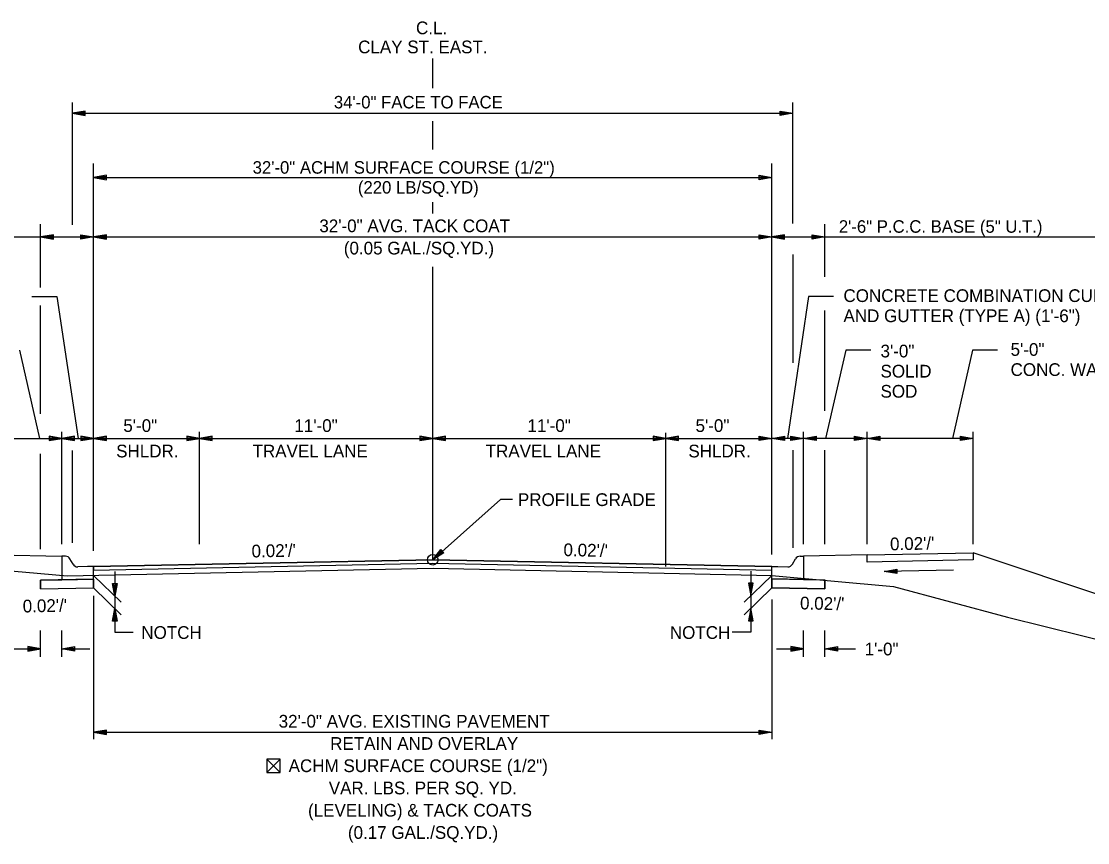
# Model space of a CAD drawing. Extents: x 1001270 to 1003428, y 1840152 to 1842912.
# Drawn here: x 1001333.6 to 1001383.9, y 1840436.3 to 1840475.1 of the extents above; entities that cross this region are included whole.
import ezdxf

# ---------------------------------------------------------------- set-up
doc = ezdxf.new("R2010")
doc.units = 0
for name, color, linetype in [('10', 7, 'Continuous'), ('19', 7, 'Continuous'), ('20', 7, 'Continuous'), ('8', 7, 'Continuous')]:
    doc.layers.add(name, color=color, linetype=linetype)

# ---------------------------------------------------------------- blocks, each defined once
blk = doc.blocks.new('TM')
at = {"layer": '8'}
for p, q in [((-120.309, 21.181), (-119.787, -20.829)), ((0, 0), (-120.309, 21.181)), ((-31.382, 2.945), (-120.176, 10.512)), ((-119.787, -20.829), (0, 0)), ((-119.911, -10.826), (-31.307, -3.057))]:
    blk.add_line(p, q, dxfattribs=at)

msp = doc.modelspace()

# ---------------------------------------------------------------- linework, layer by layer
at = {"layer": '10'}
for p, q in [((1001345.211, 1840440.25), (1001345.852, 1840439.608)), ((1001345.852, 1840440.25), (1001345.211, 1840439.608)), ((1001345.592, 1840439.608), (1001345.604, 1840439.608))]:
    msp.add_line(p, q, dxfattribs=at)
msp.add_lwpolyline([(1001345.604, 1840439.608), (1001345.852, 1840439.608), (1001345.852, 1840440.25), (1001345.211, 1840440.25), (1001345.211, 1840439.608), (1001345.592, 1840439.608)], dxfattribs=at)
at = {"layer": '19'}
for p, q in [((1001353.044, 1840471.909), (1001353.044, 1840473.301)), ((1001336.045, 1840465.464), (1001336.045, 1840471.222)), ((1001336.645, 1840470.824), (1001336.045, 1840470.719)), ((1001336.645, 1840470.614), (1001336.645, 1840470.824)), ((1001369.445, 1840470.614), (1001369.445, 1840470.824)), ((1001369.445, 1840470.824), (1001370.045, 1840470.719)), ((1001370.045, 1840465.517), (1001370.045, 1840471.222)), ((1001336.045, 1840470.719), (1001370.045, 1840470.719)), ((1001336.045, 1840470.719), (1001336.645, 1840470.614)), ((1001336.645, 1840470.769), (1001336.205, 1840470.734)), ((1001336.205, 1840470.704), (1001336.645, 1840470.664)), ((1001353.044, 1840469.009), (1001353.044, 1840470.35)), ((1001369.445, 1840470.769), (1001369.885, 1840470.734)), ((1001370.045, 1840470.719), (1001369.445, 1840470.614)), ((1001369.885, 1840470.704), (1001369.445, 1840470.664)), ((1001337.044, 1840450.078), (1001337.044, 1840468.344)), ((1001369.044, 1840449.896), (1001369.044, 1840468.344)), ((1001337.645, 1840467.797), (1001337.045, 1840467.692)), ((1001337.645, 1840467.587), (1001337.645, 1840467.797)), ((1001368.445, 1840467.587), (1001368.445, 1840467.797)), ((1001368.445, 1840467.797), (1001369.045, 1840467.692)), ((1001337.044, 1840467.692), (1001369.044, 1840467.692)), ((1001337.045, 1840467.692), (1001337.645, 1840467.587)), ((1001337.645, 1840467.742), (1001337.205, 1840467.707)), ((1001337.205, 1840467.677), (1001337.645, 1840467.637)), ((1001368.445, 1840467.742), (1001368.885, 1840467.707)), ((1001369.045, 1840467.692), (1001368.445, 1840467.587)), ((1001368.885, 1840467.677), (1001368.445, 1840467.637)), ((1001353.044, 1840465.985), (1001353.044, 1840466.522)), ((1001334.544, 1840462.5), (1001334.544, 1840465.486)), ((1001371.541, 1840463.009), (1001371.541, 1840465.486)), ((1001321.356, 1840464.886), (1001337.044, 1840464.886)), ((1001335.144, 1840464.991), (1001334.544, 1840464.886)), ((1001334.544, 1840464.886), (1001335.144, 1840464.781)), ((1001335.144, 1840464.936), (1001334.704, 1840464.901)), ((1001334.704, 1840464.871), (1001335.144, 1840464.831)), ((1001335.144, 1840464.781), (1001335.144, 1840464.991)), ((1001336.445, 1840464.781), (1001336.445, 1840464.991)), ((1001336.445, 1840464.991), (1001337.045, 1840464.886)), ((1001336.445, 1840464.936), (1001336.885, 1840464.901)), ((1001337.045, 1840464.886), (1001336.445, 1840464.781)), ((1001336.885, 1840464.871), (1001336.445, 1840464.831)), ((1001337.038, 1840464.885), (1001337.044, 1840464.885)), ((1001337.645, 1840464.991), (1001337.045, 1840464.886)), ((1001337.045, 1840464.886), (1001369.045, 1840464.886)), ((1001337.045, 1840464.886), (1001337.645, 1840464.781)), ((1001337.645, 1840464.936), (1001337.205, 1840464.901)), ((1001337.205, 1840464.871), (1001337.645, 1840464.831)), ((1001337.645, 1840464.781), (1001337.645, 1840464.991)), ((1001368.445, 1840464.781), (1001368.445, 1840464.991)), ((1001368.445, 1840464.991), (1001369.045, 1840464.886)), ((1001368.445, 1840464.936), (1001368.885, 1840464.901)), ((1001369.045, 1840464.886), (1001368.445, 1840464.781)), ((1001368.885, 1840464.871), (1001368.445, 1840464.831)), ((1001369.044, 1840464.886), (1001384.596, 1840464.886)), ((1001369.645, 1840464.991), (1001369.045, 1840464.886)), ((1001369.045, 1840464.886), (1001369.645, 1840464.781)), ((1001369.645, 1840464.936), (1001369.205, 1840464.901)), ((1001369.205, 1840464.871), (1001369.645, 1840464.831)), ((1001369.645, 1840464.781), (1001369.645, 1840464.991)), ((1001370.944, 1840464.779), (1001370.944, 1840464.989)), ((1001370.944, 1840464.989), (1001371.544, 1840464.884)), ((1001370.944, 1840464.934), (1001371.384, 1840464.899)), ((1001371.544, 1840464.884), (1001370.944, 1840464.779)), ((1001371.384, 1840464.869), (1001370.944, 1840464.829)), ((1001370.048, 1840458.952), (1001370.048, 1840464.05)), ((1001353.044, 1840449.653), (1001353.044, 1840463.475)), ((1001334.125, 1840462.074), (1001335.304, 1840462.074)), ((1001335.304, 1840462.074), (1001336.318, 1840455.382)), ((1001370.775, 1840462.074), (1001369.787, 1840455.382)), ((1001371.954, 1840462.074), (1001370.775, 1840462.074)), ((1001334.544, 1840456.534), (1001334.544, 1840461.645)), ((1001371.544, 1840456.685), (1001371.544, 1840461.419)), ((1001333.54, 1840459.539), (1001334.496, 1840455.382)), ((1001372.539, 1840459.539), (1001371.583, 1840455.382)), ((1001373.718, 1840459.539), (1001372.539, 1840459.539)), ((1001378.521, 1840459.539), (1001377.565, 1840455.382)), ((1001379.7, 1840459.539), (1001378.521, 1840459.539)), ((1001327.544, 1840455.382), (1001337.044, 1840455.382)), ((1001334.944, 1840455.487), (1001334.944, 1840455.277)), ((1001335.544, 1840455.382), (1001334.944, 1840455.487)), ((1001335.384, 1840455.397), (1001334.944, 1840455.432)), ((1001334.944, 1840455.277), (1001335.544, 1840455.382)), ((1001334.944, 1840455.327), (1001335.384, 1840455.367)), ((1001335.544, 1840450.392), (1001335.544, 1840455.682)), ((1001336.144, 1840455.487), (1001335.544, 1840455.382)), ((1001335.544, 1840455.382), (1001336.144, 1840455.277)), ((1001336.144, 1840455.432), (1001335.704, 1840455.397)), ((1001335.704, 1840455.367), (1001336.144, 1840455.327)), ((1001336.144, 1840455.277), (1001336.144, 1840455.487)), ((1001336.444, 1840455.487), (1001336.444, 1840455.277)), ((1001337.044, 1840455.382), (1001336.444, 1840455.487)), ((1001336.884, 1840455.397), (1001336.444, 1840455.432)), ((1001336.444, 1840455.277), (1001337.044, 1840455.382)), ((1001336.444, 1840455.327), (1001336.884, 1840455.367)), ((1001337.644, 1840455.487), (1001337.044, 1840455.382)), ((1001337.044, 1840455.382), (1001342.044, 1840455.382)), ((1001337.044, 1840455.382), (1001337.644, 1840455.277)), ((1001337.644, 1840455.432), (1001337.204, 1840455.397)), ((1001337.204, 1840455.367), (1001337.644, 1840455.327)), ((1001337.644, 1840455.277), (1001337.644, 1840455.487)), ((1001341.444, 1840455.487), (1001341.444, 1840455.277)), ((1001342.044, 1840455.382), (1001341.444, 1840455.487)), ((1001341.884, 1840455.397), (1001341.444, 1840455.432)), ((1001341.444, 1840455.277), (1001342.044, 1840455.382)), ((1001341.444, 1840455.327), (1001341.884, 1840455.367)), ((1001342.044, 1840450.392), (1001342.044, 1840455.682)), ((1001342.644, 1840455.487), (1001342.044, 1840455.382)), ((1001342.044, 1840455.382), (1001353.044, 1840455.382)), ((1001342.044, 1840455.382), (1001342.644, 1840455.277)), ((1001342.644, 1840455.432), (1001342.204, 1840455.397)), ((1001342.204, 1840455.367), (1001342.644, 1840455.327)), ((1001342.644, 1840455.277), (1001342.644, 1840455.487)), ((1001352.444, 1840455.487), (1001352.444, 1840455.277)), ((1001353.044, 1840455.382), (1001352.444, 1840455.487)), ((1001352.884, 1840455.397), (1001352.444, 1840455.432)), ((1001352.444, 1840455.277), (1001353.044, 1840455.382)), ((1001352.444, 1840455.327), (1001352.884, 1840455.367)), ((1001353.644, 1840455.487), (1001353.044, 1840455.382)), ((1001353.044, 1840455.382), (1001364.044, 1840455.382)), ((1001353.044, 1840455.382), (1001353.644, 1840455.277)), ((1001353.644, 1840455.432), (1001353.204, 1840455.397)), ((1001353.204, 1840455.367), (1001353.644, 1840455.327)), ((1001353.644, 1840455.277), (1001353.644, 1840455.487)), ((1001363.444, 1840455.487), (1001363.444, 1840455.277)), ((1001364.044, 1840455.382), (1001363.444, 1840455.487)), ((1001363.884, 1840455.397), (1001363.444, 1840455.432)), ((1001363.444, 1840455.277), (1001364.044, 1840455.382)), ((1001363.444, 1840455.327), (1001363.884, 1840455.367)), ((1001364.044, 1840449.333), (1001364.044, 1840455.642)), ((1001364.644, 1840455.487), (1001364.044, 1840455.382)), ((1001364.044, 1840455.382), (1001369.044, 1840455.382)), ((1001364.044, 1840455.382), (1001364.644, 1840455.277)), ((1001364.644, 1840455.432), (1001364.204, 1840455.397)), ((1001364.204, 1840455.367), (1001364.644, 1840455.327)), ((1001364.644, 1840455.277), (1001364.644, 1840455.487)), ((1001368.444, 1840455.277), (1001368.444, 1840455.487)), ((1001368.444, 1840455.487), (1001369.044, 1840455.382)), ((1001368.444, 1840455.432), (1001368.884, 1840455.397)), ((1001369.044, 1840455.382), (1001368.444, 1840455.277)), ((1001368.884, 1840455.367), (1001368.444, 1840455.327)), ((1001369.044, 1840455.382), (1001369.644, 1840455.487)), ((1001378.544, 1840455.382), (1001369.044, 1840455.382)), ((1001369.644, 1840455.277), (1001369.044, 1840455.382)), ((1001369.204, 1840455.397), (1001369.644, 1840455.432)), ((1001369.644, 1840455.327), (1001369.204, 1840455.367)), ((1001369.644, 1840455.487), (1001369.644, 1840455.277)), ((1001369.944, 1840455.277), (1001369.944, 1840455.487)), ((1001369.944, 1840455.487), (1001370.544, 1840455.382)), ((1001369.944, 1840455.432), (1001370.384, 1840455.397)), ((1001370.544, 1840455.382), (1001369.944, 1840455.277)), ((1001370.384, 1840455.367), (1001369.944, 1840455.327)), ((1001370.544, 1840450.391), (1001370.544, 1840455.682)), ((1001370.544, 1840455.382), (1001371.144, 1840455.487)), ((1001371.144, 1840455.277), (1001370.544, 1840455.382)), ((1001370.704, 1840455.397), (1001371.144, 1840455.432)), ((1001371.144, 1840455.327), (1001370.704, 1840455.367)), ((1001371.144, 1840455.487), (1001371.144, 1840455.277)), ((1001372.944, 1840455.277), (1001372.944, 1840455.487)), ((1001372.944, 1840455.487), (1001373.544, 1840455.382)), ((1001372.944, 1840455.432), (1001373.384, 1840455.397)), ((1001373.544, 1840455.382), (1001372.944, 1840455.277)), ((1001373.384, 1840455.367), (1001372.944, 1840455.327)), ((1001373.544, 1840450.391), (1001373.544, 1840455.682)), ((1001373.544, 1840455.382), (1001374.144, 1840455.487)), ((1001374.144, 1840455.277), (1001373.544, 1840455.382)), ((1001373.704, 1840455.397), (1001374.144, 1840455.432)), ((1001374.144, 1840455.327), (1001373.704, 1840455.367)), ((1001374.144, 1840455.487), (1001374.144, 1840455.277)), ((1001377.944, 1840455.277), (1001377.944, 1840455.487)), ((1001377.944, 1840455.487), (1001378.544, 1840455.382)), ((1001377.944, 1840455.432), (1001378.384, 1840455.397)), ((1001378.544, 1840455.382), (1001377.944, 1840455.277)), ((1001378.384, 1840455.367), (1001377.944, 1840455.327)), ((1001378.544, 1840450.391), (1001378.544, 1840455.682)), ((1001336.045, 1840450.447), (1001336.045, 1840454.806)), ((1001370.048, 1840450.209), (1001370.048, 1840454.829)), ((1001371.544, 1840450.381), (1001371.544, 1840454.829)), ((1001334.544, 1840450.146), (1001334.544, 1840454.655)), ((1001332.536, 1840449.879), (1001335.535, 1840449.818)), ((1001335.711, 1840449.818), (1001335.544, 1840449.818)), ((1001335.544, 1840449.818), (1001335.544, 1840449.485)), ((1001336.073, 1840449.442), (1001335.927, 1840449.694)), ((1001353.044, 1840449.653), (1001353.424, 1840450.13)), ((1001353.562, 1840449.973), (1001353.044, 1840449.653)), ((1001353.156, 1840449.766), (1001353.455, 1840450.086)), ((1001353.529, 1840450.005), (1001353.174, 1840449.749)), ((1001353.424, 1840450.13), (1001353.562, 1840449.973)), ((1001370.015, 1840449.442), (1001370.161, 1840449.694)), ((1001370.378, 1840449.818), (1001370.544, 1840449.818)), ((1001373.545, 1840449.879), (1001370.544, 1840449.818)), ((1001370.544, 1840449.818), (1001370.544, 1840449.485)), ((1001373.545, 1840449.879), (1001378.544, 1840449.978)), ((1001373.545, 1840449.545), (1001373.545, 1840449.879)), ((1001373.545, 1840449.879), (1001373.545, 1840449.879)), ((1001378.544, 1840449.978), (1001378.544, 1840449.645)), ((1001392.875, 1840445.201), (1001378.544, 1840449.978)), ((1001335.544, 1840449.485), (1001335.544, 1840449.303)), ((1001335.544, 1840449.303), (1001335.544, 1840448.71)), ((1001336.76, 1840449.327), (1001336.294, 1840449.318)), ((1001337.044, 1840449.333), (1001336.76, 1840449.327)), ((1001336.76, 1840449.327), (1001336.76, 1840449.327)), ((1001336.76, 1840449.327), (1001336.76, 1840449.327)), ((1001337.044, 1840449.333), (1001353.044, 1840449.653)), ((1001337.044, 1840449.166), (1001353.044, 1840449.486)), ((1001353.044, 1840449.653), (1001369.044, 1840449.333)), ((1001353.044, 1840449.486), (1001369.044, 1840449.166)), ((1001369.044, 1840449.333), (1001369.328, 1840449.327)), ((1001369.328, 1840449.327), (1001369.328, 1840449.327)), ((1001369.328, 1840449.327), (1001369.328, 1840449.327)), ((1001369.328, 1840449.327), (1001369.794, 1840449.318)), ((1001370.544, 1840449.485), (1001370.544, 1840449.303)), ((1001370.544, 1840449.303), (1001370.544, 1840448.723)), ((1001378.544, 1840449.645), (1001373.545, 1840449.545)), ((1001337.044, 1840448.741), (1001334.544, 1840448.69)), ((1001334.544, 1840448.69), (1001335.544, 1840448.71)), ((1001334.544, 1840448.283), (1001334.544, 1840448.69)), ((1001334.544, 1840448.69), (1001334.544, 1840448.283)), ((1001335.544, 1840448.71), (1001337.044, 1840448.741)), ((1001337.044, 1840448.917), (1001338.344, 1840447.644)), ((1001337.044, 1840448.741), (1001337.044, 1840448.333)), ((1001337.044, 1840448.333), (1001337.044, 1840448.741)), ((1001369.044, 1840448.917), (1001367.744, 1840447.644)), ((1001370.544, 1840448.723), (1001369.044, 1840448.753)), ((1001369.044, 1840448.753), (1001369.044, 1840448.333)), ((1001369.044, 1840448.753), (1001371.544, 1840448.703)), ((1001369.044, 1840448.333), (1001369.044, 1840448.753)), ((1001369.044, 1840448.753), (1001369.044, 1840448.753)), ((1001370.544, 1840448.723), (1001371.544, 1840448.703)), ((1001371.544, 1840448.283), (1001371.544, 1840448.703)), ((1001371.544, 1840448.703), (1001371.544, 1840448.283)), ((1001334.544, 1840448.283), (1001337.044, 1840448.333)), ((1001334.544, 1840448.283), (1001337.044, 1840448.333)), ((1001337.044, 1840448.333), (1001338.344, 1840447.061)), ((1001337.044, 1840448.333), (1001337.044, 1840448.333)), ((1001337.939, 1840448.538), (1001338.149, 1840448.538)), ((1001338.044, 1840447.938), (1001337.939, 1840448.538)), ((1001338.029, 1840448.098), (1001337.989, 1840448.538)), ((1001338.149, 1840448.538), (1001338.044, 1840447.938)), ((1001338.094, 1840448.538), (1001338.059, 1840448.098)), ((1001369.044, 1840448.333), (1001367.744, 1840447.061)), ((1001368.159, 1840448.547), (1001367.949, 1840448.547)), ((1001367.949, 1840448.547), (1001368.054, 1840447.947)), ((1001368.004, 1840448.547), (1001368.039, 1840448.107)), ((1001368.054, 1840447.947), (1001368.159, 1840448.547)), ((1001368.069, 1840448.107), (1001368.109, 1840448.547)), ((1001369.044, 1840448.333), (1001371.544, 1840448.283)), ((1001371.544, 1840448.283), (1001369.044, 1840448.333)), ((1001337.044, 1840447.946), (1001337.044, 1840441.183)), ((1001369.044, 1840447.77), (1001369.044, 1840441.183)), ((1001337.939, 1840446.755), (1001338.044, 1840447.355)), ((1001337.994, 1840446.755), (1001338.029, 1840447.195)), ((1001338.044, 1840447.355), (1001338.149, 1840446.755)), ((1001338.059, 1840447.195), (1001338.099, 1840446.755)), ((1001368.054, 1840447.364), (1001367.949, 1840446.764)), ((1001368.039, 1840447.204), (1001367.999, 1840446.764)), ((1001368.159, 1840446.764), (1001368.054, 1840447.364)), ((1001368.104, 1840446.764), (1001368.069, 1840447.204)), ((1001338.149, 1840446.755), (1001337.939, 1840446.755)), ((1001367.949, 1840446.764), (1001368.159, 1840446.764)), ((1001334.544, 1840445.071), (1001334.544, 1840446.309)), ((1001335.544, 1840445.071), (1001335.544, 1840446.309)), ((1001338.044, 1840446.236), (1001338.909, 1840446.236)), ((1001368.054, 1840446.236), (1001367.18, 1840446.236)), ((1001370.544, 1840445.071), (1001370.544, 1840446.309)), ((1001371.544, 1840445.071), (1001371.544, 1840446.309)), ((1001333.095, 1840445.449), (1001334.544, 1840445.449)), ((1001333.095, 1840445.449), (1001334.544, 1840445.449)), ((1001333.944, 1840445.554), (1001333.944, 1840445.344)), ((1001334.544, 1840445.449), (1001333.944, 1840445.554)), ((1001333.944, 1840445.554), (1001333.944, 1840445.344)), ((1001334.544, 1840445.449), (1001333.944, 1840445.554)), ((1001334.384, 1840445.464), (1001333.944, 1840445.499)), ((1001334.384, 1840445.464), (1001333.944, 1840445.499)), ((1001333.944, 1840445.344), (1001334.544, 1840445.449)), ((1001333.944, 1840445.344), (1001334.544, 1840445.449)), ((1001333.944, 1840445.394), (1001334.384, 1840445.434)), ((1001333.944, 1840445.394), (1001334.384, 1840445.434)), ((1001335.544, 1840445.449), (1001336.144, 1840445.554)), ((1001335.544, 1840445.449), (1001336.144, 1840445.554)), ((1001336.144, 1840445.344), (1001335.544, 1840445.449)), ((1001336.144, 1840445.344), (1001335.544, 1840445.449)), ((1001335.544, 1840445.449), (1001336.868, 1840445.449)), ((1001335.704, 1840445.464), (1001336.144, 1840445.499)), ((1001335.704, 1840445.464), (1001336.144, 1840445.499)), ((1001336.144, 1840445.394), (1001335.704, 1840445.434)), ((1001336.144, 1840445.394), (1001335.704, 1840445.434)), ((1001336.144, 1840445.554), (1001336.144, 1840445.344)), ((1001336.144, 1840445.554), (1001336.144, 1840445.344)), ((1001369.274, 1840445.449), (1001370.544, 1840445.449)), ((1001369.944, 1840445.554), (1001369.944, 1840445.344)), ((1001370.544, 1840445.449), (1001369.944, 1840445.554)), ((1001369.944, 1840445.554), (1001369.944, 1840445.344)), ((1001370.544, 1840445.449), (1001369.944, 1840445.554)), ((1001370.384, 1840445.464), (1001369.944, 1840445.499)), ((1001370.384, 1840445.464), (1001369.944, 1840445.499)), ((1001369.944, 1840445.344), (1001370.544, 1840445.449)), ((1001369.944, 1840445.344), (1001370.544, 1840445.449)), ((1001369.944, 1840445.394), (1001370.384, 1840445.434)), ((1001369.944, 1840445.394), (1001370.384, 1840445.434)), ((1001371.544, 1840445.449), (1001372.144, 1840445.554)), ((1001371.544, 1840445.449), (1001372.144, 1840445.554)), ((1001372.144, 1840445.344), (1001371.544, 1840445.449)), ((1001371.544, 1840445.449), (1001372.993, 1840445.449)), ((1001372.144, 1840445.344), (1001371.544, 1840445.449)), ((1001371.544, 1840445.449), (1001372.993, 1840445.449)), ((1001371.704, 1840445.464), (1001372.144, 1840445.499)), ((1001371.704, 1840445.464), (1001372.144, 1840445.499)), ((1001372.144, 1840445.394), (1001371.704, 1840445.434)), ((1001372.144, 1840445.394), (1001371.704, 1840445.434)), ((1001372.144, 1840445.554), (1001372.144, 1840445.344)), ((1001372.144, 1840445.554), (1001372.144, 1840445.344)), ((1001337.644, 1840441.616), (1001337.044, 1840441.511)), ((1001337.644, 1840441.406), (1001337.644, 1840441.616)), ((1001368.444, 1840441.406), (1001368.444, 1840441.616)), ((1001368.444, 1840441.616), (1001369.044, 1840441.511)), ((1001337.044, 1840441.511), (1001369.044, 1840441.511)), ((1001337.044, 1840441.511), (1001337.644, 1840441.406)), ((1001337.644, 1840441.561), (1001337.204, 1840441.526)), ((1001337.204, 1840441.496), (1001337.644, 1840441.456)), ((1001368.444, 1840441.561), (1001368.884, 1840441.526)), ((1001369.044, 1840441.511), (1001368.444, 1840441.406)), ((1001368.884, 1840441.496), (1001368.444, 1840441.456))]:
    msp.add_line(p, q, dxfattribs=at)
for points in [[(1001312.771, 1840454.9), (1001316.873, 1840454.652), (1001323.414, 1840452.458), (1001329.41, 1840449.697), (1001331.881, 1840449.243), (1001335.794, 1840448.89)], [(1001356.806, 1840452.488), (1001356.236, 1840452.488), (1001353.044, 1840449.653)], [(1001335.794, 1840448.89), (1001353.062, 1840449.255), (1001369.044, 1840448.917), (1001374.78, 1840448.394), (1001380.17, 1840446.936), (1001385.501, 1840445.621), (1001392.875, 1840445.201)], [(1001337.044, 1840448.741), (1001337.044, 1840448.917), (1001337.044, 1840449.167), (1001337.044, 1840449.333)], [(1001369.044, 1840448.753), (1001369.044, 1840448.917), (1001369.044, 1840449.167), (1001369.044, 1840449.333)], [(1001338.044, 1840449.104), (1001338.044, 1840446.236)], [(1001368.054, 1840449.113), (1001368.054, 1840446.236)]]:
    msp.add_lwpolyline(points, dxfattribs=at)
msp.add_lwpolyline([(1001369.044, 1840449.333), (1001353.044, 1840449.653), (1001337.044, 1840449.333), (1001337.044, 1840449.166), (1001353.044, 1840449.486), (1001369.044, 1840449.166)], close=True, dxfattribs=at)
msp.add_circle((1001353.044, 1840449.653), 0.25, dxfattribs=at)
for centre, start, end in [((1001335.711, 1840449.568), 30.1619, 90), ((1001370.378, 1840449.568), 90, 149.8381), ((1001336.289, 1840449.568), 210.1635, 271.1458), ((1001369.799, 1840449.568), 268.8542, 329.8365)]:
    msp.add_arc(centre, 0.25, start, end, dxfattribs=at)
at = {"layer": '20'}
msp.add_line((1001377.613, 1840449.163), (1001374.343, 1840449.098), dxfattribs=at)

# ---------------------------------------------------------------- block references
at = {"layer": '19', "xscale": 0.0050063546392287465, "yscale": -0.0050063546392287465, "rotation": -178.8781640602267}
msp.add_blockref('TM', (1001374.342, 1840449.096), dxfattribs=at)

# ---------------------------------------------------------------- texts
at = {"layer": '19'}
for s, height, p in [('C.L.', 0.6, (1001352.256, 1840474.45)), ('CLAY ST. EAST.', 0.6, (1001349.526, 1840473.55)), ('34\'-0" FACE TO FACE', 0.59001, (1001348.38, 1840470.95)), ('32\'-0" ACHM SURFACE COURSE (1/2")', 0.59001, (1001344.548, 1840467.87)), ('(220 LB/SQ.YD)', 0.59001, (1001349.514, 1840466.93)), ('2\'-6" P.C.C. BASE (5" U.T.)', 0.59001, (1001372.208, 1840465.083)), ('CONCRETE COMBINATION CURB', 0.6, (1001372.426, 1840461.815)), ('AND GUTTER (TYPE A) (1\'-6")', 0.6, (1001372.426, 1840460.865)), ('5\'-0"', 0.6, (1001380.312, 1840459.275)), ('CONC. WALK', 0.6, (1001380.312, 1840458.325)), ('5\'-0"', 0.6, (1001338.446, 1840455.682)), ('11\'-0"', 0.6, (1001346.517, 1840455.682)), ('11\'-0"', 0.6, (1001357.517, 1840455.682)), ('5\'-0"', 0.6, (1001365.446, 1840455.682)), ('SHLDR.', 0.6, (1001338.108, 1840454.482)), ('TRAVEL LANE', 0.6, (1001344.544, 1840454.482)), ('TRAVEL LANE', 0.6, (1001355.544, 1840454.482)), ('SHLDR.', 0.6, (1001365.108, 1840454.482)), ('NOTCH', 0.6, (1001339.295, 1840445.919)), ('NOTCH', 0.6, (1001364.234, 1840445.918))]:
    msp.add_text(s, height=height, dxfattribs=at).set_placement(p)
for s, rotation, p in [('32\'-0" AVG. TACK COAT', 360, (1001347.695, 1840465.108)), ('(0.05 GAL./SQ.YD.)', 360, (1001348.85, 1840464.058)), ('3\'-0"', 360, (1001374.175, 1840459.201)), ('SOLID ', 360, (1001374.175, 1840458.251)), ('SOD', 360, (1001374.175, 1840457.301)), ('PROFILE GRADE', 360, (1001357.065, 1840452.188)), ("0.02'/'", 1.1419, (1001374.629, 1840450.095)), ("0.02'/'", 1.1458, (1001344.502, 1840449.76)), ("0.02'/'", 358.8542, (1001359.21, 1840449.828)), ("0.02'/'", 1.1458, (1001333.704, 1840447.164)), ("0.02'/'", 358.8542, (1001370.372, 1840447.314)), ('1\'-0"', 360, (1001373.428, 1840445.141)), ('32\'-0" AVG. EXISTING PAVEMENT', 360, (1001345.776, 1840441.733)), ('RETAIN AND OVERLAY', 360, (1001348.206, 1840440.683)), ('ACHM SURFACE COURSE (1/2")', 360, (1001346.246, 1840439.633)), ('VAR. LBS. PER SQ. YD.', 360, (1001348.14, 1840438.583)), ('(LEVELING) & TACK COATS', 360, (1001347.162, 1840437.533)), ('(0.17 GAL./SQ.YD.)', 360, (1001349.043, 1840436.483))]:
    msp.add_text(s, height=0.6, rotation=rotation, dxfattribs=at).set_placement(p)

doc.saveas('drawing.dxf')
